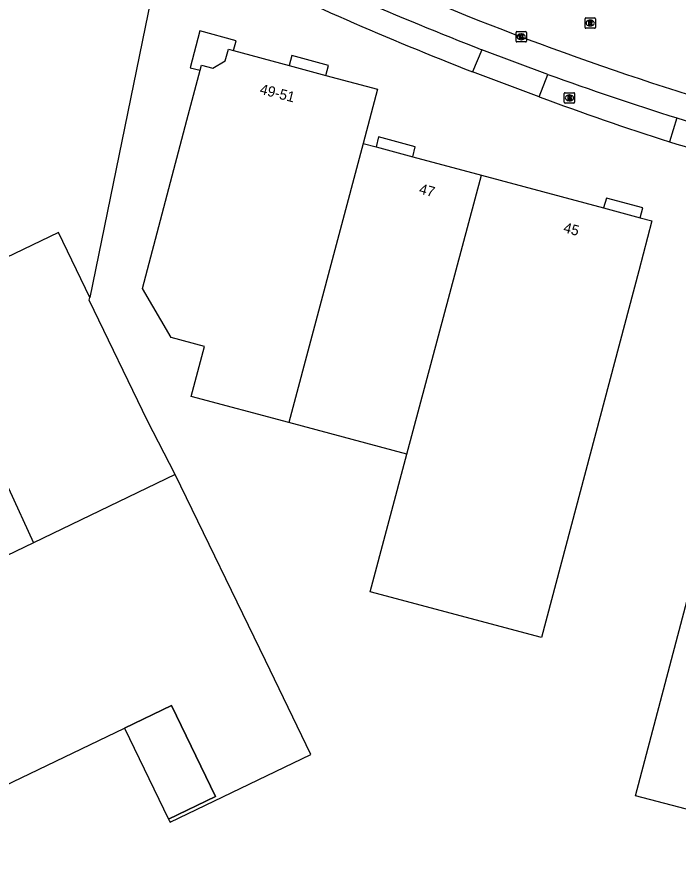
# Model space of a CAD drawing. Extents: x 157692 to 159670, y 381454 to 383289.
# Drawn here: x 158138.3 to 158202.3, y 381749.2 to 381831.4 of the extents above; entities that cross this region are included whole.
import ezdxf

# ---------------------------------------------------------------- set-up
doc = ezdxf.new("R2010")
doc.units = 0
for name, color, linetype in [('IMGEO_Brandkraan', 7, 'Continuous'), ('IMGEO_Kolk', 7, 'Continuous'), ('IMGEO_Pand', 7, 'Continuous'), ('IMGEO_Pand_nummerreeks', 7, 'Continuous'), ('IMGEO_Pand_overbouw', 7, 'Continuous'), ('IMGEO_Rijbaan_lokaal_gesloten', 7, 'Continuous'), ('IMGEO_Rioolput', 7, 'Continuous'), ('IMGEO_Voetpad_open', 7, 'Continuous')]:
    doc.layers.add(name, color=color, linetype=linetype)

msp = doc.modelspace()

# ---------------------------------------------------------------- linework, layer by layer
at = {"layer": 'IMGEO_Brandkraan'}
for p, q in [((158191.293, 381823.118), (158191.293, 381823.97)), ((158191.368, 381824.044), (158192.22, 381824.044)), ((158191.781, 381823.824), (158191.806, 381823.824)), ((158192.294, 381823.97), (158192.294, 381823.118)), ((158192.22, 381823.044), (158191.368, 381823.044)), ((158191.804, 381823.264), (158191.779, 381823.264))]:
    msp.add_line(p, q, dxfattribs=at)
for points in [[(158191.293, 381823.118), (158191.293, 381823.97)], [(158191.368, 381824.044), (158192.22, 381824.044)], [(158191.641, 381823.744), (158191.641, 381823.344), (158191.854, 381823.344)], [(158191.872, 381823.744), (158191.641, 381823.744)], [(158191.82, 381823.663), (158191.766, 381823.663), (158191.766, 381823.587)], [(158191.766, 381823.587), (158191.819, 381823.587)], [(158192.294, 381823.97), (158192.294, 381823.118)], [(158192.22, 381823.044), (158191.368, 381823.044)], [(158191.828, 381823.511), (158191.766, 381823.511), (158191.766, 381823.43)], [(158191.766, 381823.43), (158191.828, 381823.43)]]:
    msp.add_lwpolyline(points, dxfattribs=at)
for centre, radius, start, end in [((158191.37, 381823.968), 0.0765, 91.55205, 178.44795), ((158191.37, 381823.968), 0.0765, 91.55205, 178.44795), ((158191.821, 381823.625), 0.0379, 267.82845, 90.93552), ((158191.876, 381823.599), 0.145, 59.4692, 91.53667), ((158191.901, 381823.646), 0.0922, 285.51372, 58.15012), ((158191.906, 381823.454), 0.105, 301.31148, 78.98903), ((158192.218, 381823.968), 0.0765, 1.55205, 88.44795), ((158192.218, 381823.968), 0.0765, 1.55205, 88.44795), ((158191.37, 381823.12), 0.0765, 181.55205, 268.44795), ((158191.37, 381823.12), 0.0765, 181.55205, 268.44795), ((158191.829, 381823.47), 0.0404, 269.87594, 90.50774), ((158191.86, 381823.595), 0.251, 268.66757, 293.53466), ((158192.218, 381823.12), 0.0765, 271.55205, 358.44795), ((158192.218, 381823.12), 0.0765, 271.55205, 358.44795)]:
    msp.add_arc(centre, radius, start, end, dxfattribs=at)
for centre, major_axis, ratio, start_param, end_param in [((158191.78, 381823.544), (-0.387, 0.002), 0.722429, 4.712389, 7.853982), ((158191.805, 381823.544), (-0.39, 0.002), 0.717154, 1.570796, 4.712389)]:
    msp.add_ellipse(centre, major_axis=major_axis, ratio=ratio, start_param=start_param, end_param=end_param, dxfattribs=at)
at = {"layer": 'IMGEO_Kolk'}
for p, q in [((158186.628, 381829.026), (158186.628, 381829.878)), ((158186.703, 381829.952), (158187.555, 381829.952)), ((158187.116, 381829.732), (158187.141, 381829.732)), ((158187.629, 381829.878), (158187.629, 381829.026)), ((158187.555, 381828.952), (158186.703, 381828.952)), ((158187.139, 381829.172), (158187.114, 381829.172))]:
    msp.add_line(p, q, dxfattribs=at)
for points in [[(158186.628, 381829.026), (158186.628, 381829.878)], [(158186.703, 381829.952), (158187.555, 381829.952)], [(158186.949, 381829.652), (158187.072, 381829.652), (158187.072, 381829.501), (158187.202, 381829.652), (158187.366, 381829.652), (158187.22, 381829.501), (158187.373, 381829.252), (158187.221, 381829.252), (158187.136, 381829.416), (158187.072, 381829.349), (158187.072, 381829.252), (158186.949, 381829.252), (158186.949, 381829.652)], [(158187.629, 381829.878), (158187.629, 381829.026)], [(158187.555, 381828.952), (158186.703, 381828.952)]]:
    msp.add_lwpolyline(points, dxfattribs=at)
for centre, start, end in [((158186.705, 381829.876), 91.55205, 178.44795), ((158186.705, 381829.876), 91.55205, 178.44795), ((158187.553, 381829.876), 1.55205, 88.44795), ((158187.553, 381829.876), 1.55205, 88.44795), ((158186.705, 381829.028), 181.55205, 268.44795), ((158186.705, 381829.028), 181.55205, 268.44795), ((158187.553, 381829.028), 271.55205, 358.44795), ((158187.553, 381829.028), 271.55205, 358.44795)]:
    msp.add_arc(centre, 0.0765, start, end, dxfattribs=at)
for centre, major_axis, ratio, start_param, end_param in [((158187.115, 381829.452), (-0.387, 0.002), 0.722429, 4.712389, 7.853982), ((158187.14, 381829.452), (-0.39, 0.002), 0.717154, 1.570796, 4.712389)]:
    msp.add_ellipse(centre, major_axis=major_axis, ratio=ratio, start_param=start_param, end_param=end_param, dxfattribs=at)
at = {"layer": 'IMGEO_Pand'}
for points in [[(158151.738, 381835.295), (158150.734, 381830.397), (158145.367, 381804.226)], [(158164.628, 381792.132), (158155.182, 381794.653), (158156.473, 381799.494), (158153.238, 381800.358), (158150.482, 381805.117), (158154.762, 381821.382), (158156.034, 381826.217), (158156.162, 381826.702), (158157.265, 381826.409), (158158.474, 381827.112), (158158.783, 381828.244), (158159.272, 381828.113), (158164.671, 381826.668), (158168.219, 381825.718), (158173.211, 381824.382), (158171.835, 381819.136)], [(158171.835, 381819.136), (158164.628, 381792.132)], [(158171.835, 381819.136), (158173.085, 381818.801), (158176.62, 381817.853), (158183.282, 381816.067)], [(158183.282, 381816.067), (158195.1, 381812.898), (158198.648, 381811.946), (158199.776, 381811.644), (158198.497, 381806.811), (158189.104, 381771.32), (158172.49, 381775.754), (158176.047, 381789.085)], [(158176.047, 381789.085), (158183.282, 381816.067)], [(158145.367, 381804.226), (158142.32, 381810.52), (158130.35, 381804.77), (158115.87, 381797.75), (158111.619, 381795.703)], [(158209.827, 381800.116), (158211.103, 381804.95), (158239.469, 381797.491), (158239.434, 381797.359), (158238.192, 381792.666), (158231.138, 381766.022), (158226.896, 381750), (158226.531, 381748.622), (158221.257, 381750), (158198.192, 381756.027), (158209.827, 381800.116)], [(158153.628, 381787.091), (158150.957, 381792.296), (158145.318, 381803.988), (158145.367, 381804.226)], [(158111.619, 381795.703), (158102.507, 381791.513), (158110.021, 381775.933), (158114.031, 381774.441), (158118.534, 381776.617), (158137.502, 381785.79), (158139.912, 381780.502)], [(158176.047, 381789.085), (158164.628, 381792.132)], [(158139.912, 381780.502), (158117.554, 381769.761), (158113.047, 381767.596), (158121.578, 381750), (158121.766, 381749.613), (158122.572, 381750), (158127.079, 381752.164), (158148.721, 381762.553), (158153.283, 381764.743), (158157.545, 381755.963), (158152.984, 381753.772), (158153.078, 381753.578), (158153.136, 381753.458), (158166.776, 381760.006), (158162.361, 381769.101), (158153.628, 381787.091)], [(158153.628, 381787.091), (158139.912, 381780.502)]]:
    msp.add_lwpolyline(points, dxfattribs=at)
at = {"layer": 'IMGEO_Pand_overbouw'}
for points in [[(158159.272, 381828.113), (158159.526, 381829.069), (158156.011, 381830.016), (158155.075, 381826.455), (158156.034, 381826.217), (158156.162, 381826.702), (158157.265, 381826.409), (158158.474, 381827.112), (158158.783, 381828.244)], [(158164.671, 381826.668), (158168.219, 381825.718), (158168.477, 381826.689), (158164.93, 381827.63)], [(158173.085, 381818.801), (158176.62, 381817.853), (158176.868, 381818.811), (158173.315, 381819.774)], [(158195.1, 381812.898), (158198.648, 381811.946), (158198.905, 381812.902), (158195.367, 381813.851)], [(158152.984, 381753.772), (158157.545, 381755.963), (158153.283, 381764.743), (158148.721, 381762.553)]]:
    msp.add_lwpolyline(points, close=True, dxfattribs=at)
at = {"layer": 'IMGEO_Rijbaan_lokaal_gesloten'}
msp.add_arc((158293.532, 382111.805), 301.735, 245.58593, 253.34762, dxfattribs=at)
at = {"layer": 'IMGEO_Rioolput'}
for p, q in [((158193.303, 381830.352), (158193.303, 381831.204)), ((158193.378, 381831.278), (158194.23, 381831.278)), ((158193.791, 381831.058), (158193.816, 381831.058)), ((158194.304, 381831.204), (158194.304, 381830.352)), ((158194.23, 381830.278), (158193.378, 381830.278)), ((158193.814, 381830.498), (158193.789, 381830.498))]:
    msp.add_line(p, q, dxfattribs=at)
for points in [[(158193.303, 381830.352), (158193.303, 381831.204)], [(158193.378, 381831.278), (158194.23, 381831.278)], [(158193.892, 381830.976), (158193.64, 381830.978), (158193.64, 381830.578)], [(158194.304, 381831.204), (158194.304, 381830.352)], [(158194.23, 381830.278), (158193.378, 381830.278)], [(158193.64, 381830.578), (158193.764, 381830.578), (158193.764, 381830.74), (158193.775, 381830.74)], [(158193.818, 381830.897), (158193.764, 381830.897), (158193.764, 381830.816)], [(158193.764, 381830.816), (158193.816, 381830.816)], [(158193.822, 381830.711), (158193.893, 381830.578), (158194.033, 381830.578), (158193.968, 381830.704)]]:
    msp.add_lwpolyline(points, dxfattribs=at)
for centre, radius, start, end in [((158193.38, 381831.202), 0.0765, 91.55205, 178.44795), ((158193.38, 381831.202), 0.0765, 91.55205, 178.44795), ((158193.891, 381830.866), 0.109, 350.36119, 89.41601), ((158194.228, 381831.202), 0.0765, 1.55205, 88.44795), ((158194.228, 381831.202), 0.0765, 1.55205, 88.44795), ((158193.38, 381830.354), 0.0765, 181.55205, 268.44795), ((158193.38, 381830.354), 0.0765, 181.55205, 268.44795), ((158193.774, 381830.687), 0.0533, 26.02933, 88.69889), ((158193.8, 381831.005), 0.19, 274.7715, 282.96867), ((158193.824, 381830.801), 0.0964, 77.00612, 93.18647), ((158193.838, 381830.858), 0.0378, 276.66336, 79.67722), ((158193.889, 381830.866), 0.112, 277.58423, 350.98172), ((158193.873, 381830.651), 0.108, 29.51342, 73.79051), ((158194.228, 381830.354), 0.0765, 271.55205, 358.44795), ((158194.228, 381830.354), 0.0765, 271.55205, 358.44795)]:
    msp.add_arc(centre, radius, start, end, dxfattribs=at)
for centre, major_axis, ratio, start_param, end_param in [((158193.79, 381830.778), (-0.387, 0.002), 0.722429, 4.712389, 7.853982), ((158193.815, 381830.778), (-0.39, 0.002), 0.717154, 1.570796, 4.712389)]:
    msp.add_ellipse(centre, major_axis=major_axis, ratio=ratio, start_param=start_param, end_param=end_param, dxfattribs=at)
at = {"layer": 'IMGEO_Voetpad_open'}
for points in [[(158183.318, 381828.202), (158182.414, 381826.062)], [(158189.714, 381825.821), (158183.318, 381828.202)], [(158188.878, 381823.652), (158182.414, 381826.062)], [(158188.878, 381823.652), (158189.714, 381825.821)], [(158202.186, 381821.598), (158201.477, 381819.305)]]:
    msp.add_lwpolyline(points, dxfattribs=at)
for centre, radius, start, end in [((158324.825, 382189.32), 387.854, 244.72884, 248.6019), ((158299.7, 382126.88), 322.874, 244.00529, 248.69973), ((158294.723, 382115.421), 308.05, 250.06934, 252.51862), ((158275.233, 382053.504), 245.538, 249.40896, 252.51936), ((158302.426, 382140.079), 333.884, 252.52886, 254.57375), ((158265.956, 382022.652), 213.325, 252.40675, 255.63568)]:
    msp.add_arc(centre, radius, start, end, dxfattribs=at)

# ---------------------------------------------------------------- texts
at = {"layer": 'IMGEO_Pand_nummerreeks'}
for s, rotation, p in [('49-51', 345.52407, (158161.754, 381823.953)), ('47', 344.98999, (158177.173, 381814.309)), ('45', 344.98999, (158191.144, 381810.563))]:
    msp.add_text(s, height=1, rotation=rotation, dxfattribs=at).set_placement(p)

doc.saveas('drawing.dxf')
